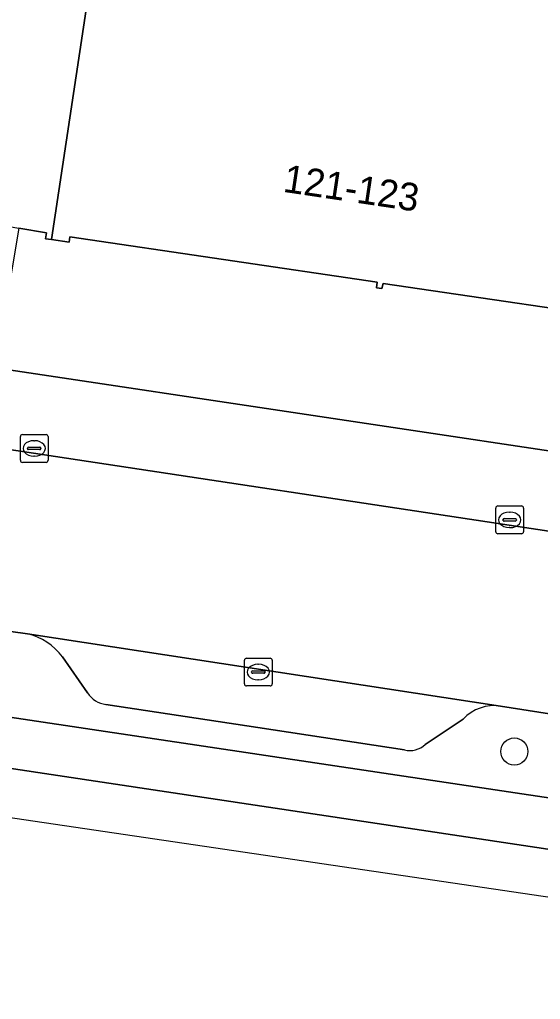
# Model space of a CAD drawing. Extents: x 163008 to 163854, y 382777 to 383982.
# Drawn here: x 163622.22 to 163641, y 382796.3 to 382831.63 of the extents above; entities that cross this region are included whole.
import ezdxf

# ---------------------------------------------------------------- set-up
doc = ezdxf.new("R2010")
doc.units = 0
for name, color, linetype in [('IMGEO_Boom', 7, 'Continuous'), ('IMGEO_Fietspad_open', 7, 'Continuous'), ('IMGEO_Groenvoorziening', 7, 'Continuous'), ('IMGEO_Kolk', 7, 'Continuous'), ('IMGEO_Pand', 7, 'Continuous'), ('IMGEO_Pand_nummerreeks', 7, 'Continuous'), ('IMGEO_Parkeervlak_open', 7, 'Continuous'), ('IMGEO_Rijbaan_lokaal_open', 7, 'Continuous'), ('IMGEO_Voetpad_open', 7, 'Continuous'), ('IMGEO_Waterloop', 7, 'Continuous')]:
    doc.layers.add(name, color=color, linetype=linetype)

msp = doc.modelspace()

# ---------------------------------------------------------------- linework, layer by layer
at = {"layer": 'IMGEO_Boom'}
msp.add_circle((163640.064, 382805.241), 0.489, dxfattribs=at)
at = {"layer": 'IMGEO_Fietspad_open'}
for points in [[(163686.181, 382796.847), (163580.024, 382812.745), (163535.568, 382819.448), (163509.609, 382823.407)], [(163509.094, 382821.64), (163535.397, 382817.662), (163579.683, 382810.971), (163685.894, 382795.009), (163685.894, 382795.009), (163686.181, 382796.847)]]:
    msp.add_lwpolyline(points, dxfattribs=at)
at = {"layer": 'IMGEO_Groenvoorziening'}
for points in [[(163407.316, 382827.646), (163421.963, 382825.134), (163483.656, 382816.879), (163485.145, 382816.814), (163490.933, 382817.132), (163500, 382817.915), (163514.398, 382818.897), (163532.552, 382816.044), (163644.684, 382799.5), (163685.451, 382793.218), (163685.611, 382793.195), (163685.611, 382793.195)], [(163509.609, 382823.407), (163535.568, 382819.448), (163580.024, 382812.745), (163686.181, 382796.847), (163686.654, 382799.878)], [(163685.611, 382793.195), (163685.894, 382795.009), (163685.894, 382795.009), (163579.683, 382810.971), (163535.397, 382817.662), (163509.094, 382821.64)], [(163622.5, 382809.489), (163620.776, 382809.727)], [(163624.674, 382807.359), (163623.766, 382808.653)], [(163636.103, 382805.302), (163630.809, 382806.106), (163625.331, 382806.938)], [(163641.454, 382806.586), (163641.333, 382806.604), (163639.567, 382806.88)], [(163638.214, 382806.408), (163636.851, 382805.493)]]:
    msp.add_lwpolyline(points, dxfattribs=at)
for centre, radius, start, end in [((163621.989, 382807.339), 2.21, 36.4904, 76.6322), ((163625.417, 382807.796), 0.862, 210.4396, 264.2576), ((163639.346, 382805.34), 1.556, 81.8207, 136.6424), ((163636.302, 382806.083), 0.806, 255.7023, 312.9462)]:
    msp.add_arc(centre, radius, start, end, dxfattribs=at)
at = {"layer": 'IMGEO_Kolk'}
for p, q in [((163622.323, 382816.668), (163623.175, 382816.668)), ((163622.248, 382815.742), (163622.248, 382816.594)), ((163622.736, 382816.448), (163622.761, 382816.448)), ((163623.249, 382816.594), (163623.249, 382815.742)), ((163622.507, 382816.162), (163622.507, 382816.174)), ((163622.945, 382816.125), (163622.547, 382816.125)), ((163622.55, 382816.211), (163622.948, 382816.211)), ((163622.991, 382816.174), (163622.991, 382816.162)), ((163623.175, 382815.668), (163622.323, 382815.668)), ((163622.759, 382815.888), (163622.734, 382815.888)), ((163639.395, 382813.168), (163639.395, 382814.02)), ((163639.47, 382814.094), (163640.322, 382814.094)), ((163639.883, 382813.874), (163639.908, 382813.874)), ((163640.396, 382814.02), (163640.396, 382813.168)), ((163639.654, 382813.588), (163639.654, 382813.6)), ((163640.092, 382813.551), (163639.694, 382813.551)), ((163639.697, 382813.637), (163640.095, 382813.637)), ((163640.138, 382813.6), (163640.138, 382813.588)), ((163639.906, 382813.314), (163639.881, 382813.314)), ((163640.322, 382813.094), (163639.47, 382813.094)), ((163630.329, 382807.679), (163630.329, 382808.531)), ((163630.404, 382808.605), (163631.256, 382808.605)), ((163631.33, 382808.531), (163631.33, 382807.679)), ((163630.817, 382808.385), (163630.842, 382808.385)), ((163630.588, 382808.099), (163630.588, 382808.111)), ((163631.026, 382808.062), (163630.628, 382808.062)), ((163630.631, 382808.148), (163631.029, 382808.148)), ((163630.84, 382807.825), (163630.815, 382807.825)), ((163631.072, 382808.111), (163631.072, 382808.099)), ((163631.256, 382807.605), (163630.404, 382807.605))]:
    msp.add_line(p, q, dxfattribs=at)
for points in [[(163622.323, 382816.668), (163623.175, 382816.668)], [(163622.248, 382815.742), (163622.248, 382816.594)], [(163623.249, 382816.594), (163623.249, 382815.742)], [(163623.175, 382815.668), (163622.323, 382815.668)], [(163639.395, 382813.168), (163639.395, 382814.02)], [(163639.47, 382814.094), (163640.322, 382814.094)], [(163640.396, 382814.02), (163640.396, 382813.168)], [(163640.322, 382813.094), (163639.47, 382813.094)], [(163630.329, 382807.679), (163630.329, 382808.531)], [(163630.404, 382808.605), (163631.256, 382808.605)], [(163631.33, 382808.531), (163631.33, 382807.679)], [(163631.256, 382807.605), (163630.404, 382807.605)]]:
    msp.add_lwpolyline(points, dxfattribs=at)
for centre, radius, start, end in [((163622.325, 382816.592), 0.0765, 91.552, 178.448), ((163622.325, 382816.592), 0.0765, 91.552, 178.448), ((163623.173, 382816.592), 0.0765, 1.552, 88.448), ((163623.173, 382816.592), 0.0765, 1.552, 88.448), ((163622.547, 382816.171), 0.0403, 85.8775, 175.7526), ((163622.544, 382816.161), 0.0366, 178.938, 274.7102), ((163622.948, 382816.168), 0.043, 264.8664, 352.4533), ((163622.952, 382816.173), 0.0386, 1.7309, 96.639), ((163622.325, 382815.744), 0.0765, 181.552, 268.448), ((163622.325, 382815.744), 0.0765, 181.552, 268.448), ((163623.173, 382815.744), 0.0765, 271.552, 358.448), ((163623.173, 382815.744), 0.0765, 271.552, 358.448), ((163639.472, 382814.018), 0.0765, 91.552, 178.448), ((163639.472, 382814.018), 0.0765, 91.552, 178.448), ((163640.32, 382814.018), 0.0765, 1.552, 88.448), ((163640.32, 382814.018), 0.0765, 1.552, 88.448), ((163639.694, 382813.597), 0.0403, 85.8775, 175.7526), ((163639.691, 382813.587), 0.0366, 178.938, 274.7102), ((163640.095, 382813.594), 0.043, 264.8664, 352.4533), ((163640.099, 382813.599), 0.0386, 1.7309, 96.639), ((163639.472, 382813.17), 0.0765, 181.552, 268.448), ((163639.472, 382813.17), 0.0765, 181.552, 268.448), ((163640.32, 382813.17), 0.0765, 271.552, 358.448), ((163640.32, 382813.17), 0.0765, 271.552, 358.448), ((163630.406, 382808.529), 0.0765, 91.552, 178.448), ((163630.406, 382808.529), 0.0765, 91.552, 178.448), ((163631.254, 382808.529), 0.0765, 1.552, 88.448), ((163631.254, 382808.529), 0.0765, 1.552, 88.448), ((163630.628, 382808.108), 0.0403, 85.8775, 175.7526), ((163630.625, 382808.098), 0.0366, 178.938, 274.7102), ((163631.029, 382808.105), 0.043, 264.8664, 352.4533), ((163631.033, 382808.11), 0.0386, 1.7309, 96.639), ((163630.406, 382807.681), 0.0765, 181.552, 268.448), ((163630.406, 382807.681), 0.0765, 181.552, 268.448), ((163631.254, 382807.681), 0.0765, 271.552, 358.448), ((163631.254, 382807.681), 0.0765, 271.552, 358.448)]:
    msp.add_arc(centre, radius, start, end, dxfattribs=at)
for centre, major_axis, ratio, start_param, end_param in [((163622.735, 382816.168), (-0.387, 0.002), 0.722429, 4.712389, 7.853982), ((163622.76, 382816.168), (-0.39, 0.002), 0.717154, 1.570796, 4.712389), ((163639.882, 382813.594), (-0.387, 0.002), 0.722429, 4.712389, 7.853982), ((163639.907, 382813.594), (-0.39, 0.002), 0.717154, 1.570796, 4.712389), ((163630.816, 382808.105), (-0.387, 0.002), 0.722429, 4.712389, 7.853982), ((163630.841, 382808.105), (-0.39, 0.002), 0.717154, 1.570796, 4.712389)]:
    msp.add_ellipse(centre, major_axis=major_axis, ratio=ratio, start_param=start_param, end_param=end_param, dxfattribs=at)
at = {"layer": 'IMGEO_Pand'}
for points in [[(163589.621, 382892.728), (163580.14, 382830.556), (163583.75, 382830.017), (163588.963, 382829.239), (163593.9, 382828.502), (163594.072, 382828.476), (163596.21, 382828.157), (163606.296, 382826.651), (163612.003, 382825.799), (163613.862, 382825.522), (163617.839, 382824.851), (163620.306, 382824.434), (163622.192, 382824.116), (163623.187, 382823.948), (163623.155, 382823.73), (163623.367, 382823.699), (163632.813, 382886.325)], [(163632.813, 382886.325), (163623.367, 382823.699), (163624.005, 382823.606), (163624.033, 382823.795), (163635.119, 382822.162), (163635.089, 382821.964), (163635.286, 382821.935), (163635.329, 382822.122), (163645.496, 382820.628)]]:
    msp.add_lwpolyline(points, dxfattribs=at)
at = {"layer": 'IMGEO_Parkeervlak_open'}
msp.add_lwpolyline([(163645.496, 382820.628), (163635.329, 382822.122), (163635.286, 382821.935), (163635.089, 382821.964), (163635.119, 382822.162), (163624.033, 382823.795), (163624.005, 382823.606), (163623.367, 382823.699), (163623.155, 382823.73), (163623.187, 382823.948), (163622.192, 382824.116), (163621.341, 382819.074), (163644.746, 382815.572)], close=True, dxfattribs=at)
for points in [[(163639.567, 382806.88), (163622.5, 382809.489)], [(163623.766, 382808.653), (163624.674, 382807.359)], [(163625.331, 382806.938), (163630.809, 382806.106), (163636.103, 382805.302)], [(163636.851, 382805.493), (163638.214, 382806.408)]]:
    msp.add_lwpolyline(points, dxfattribs=at)
for centre, radius, start, end in [((163621.989, 382807.339), 2.21, 36.4904, 76.6322), ((163625.417, 382807.796), 0.862, 210.4396, 264.2576), ((163639.346, 382805.34), 1.556, 81.8207, 136.6424), ((163636.302, 382806.083), 0.806, 255.7023, 312.9462)]:
    msp.add_arc(centre, radius, start, end, dxfattribs=at)
at = {"layer": 'IMGEO_Rijbaan_lokaal_open'}
for points in [[(163644.324, 382812.732), (163619.059, 382816.555), (163616.599, 382816.941), (163611.973, 382817.64), (163603.009, 382818.995), (163595.965, 382820.06), (163595.022, 382820.202), (163594.068, 382820.355), (163592.94, 382820.536), (163586.272, 382821.533), (163584.294, 382821.838), (163578.766, 382822.69)], [(163583.274, 382815.396), (163585.042, 382815.141), (163601.633, 382812.53), (163603.72, 382812.301), (163620.776, 382809.727), (163622.5, 382809.489), (163639.567, 382806.88), (163641.333, 382806.604)]]:
    msp.add_lwpolyline(points, dxfattribs=at)
at = {"layer": 'IMGEO_Voetpad_open'}
msp.add_lwpolyline([(163621.341, 382819.074), (163619.449, 382819.357), (163619.059, 382816.555), (163644.324, 382812.732), (163644.746, 382815.572)], close=True, dxfattribs=at)
at = {"layer": 'IMGEO_Waterloop'}
msp.add_lwpolyline([(163407.316, 382827.646), (163421.963, 382825.134), (163483.656, 382816.879), (163485.145, 382816.814), (163490.933, 382817.132), (163500, 382817.915), (163514.398, 382818.897), (163532.552, 382816.044), (163644.684, 382799.5), (163685.451, 382793.218), (163685.611, 382793.195), (163685.611, 382793.195)], dxfattribs=at)

# ---------------------------------------------------------------- texts
at = {"layer": 'IMGEO_Pand_nummerreeks'}
msp.add_text('121-123', height=1, rotation=351.5317, dxfattribs=at).set_placement((163631.691, 382825.426))

doc.saveas('drawing.dxf')
